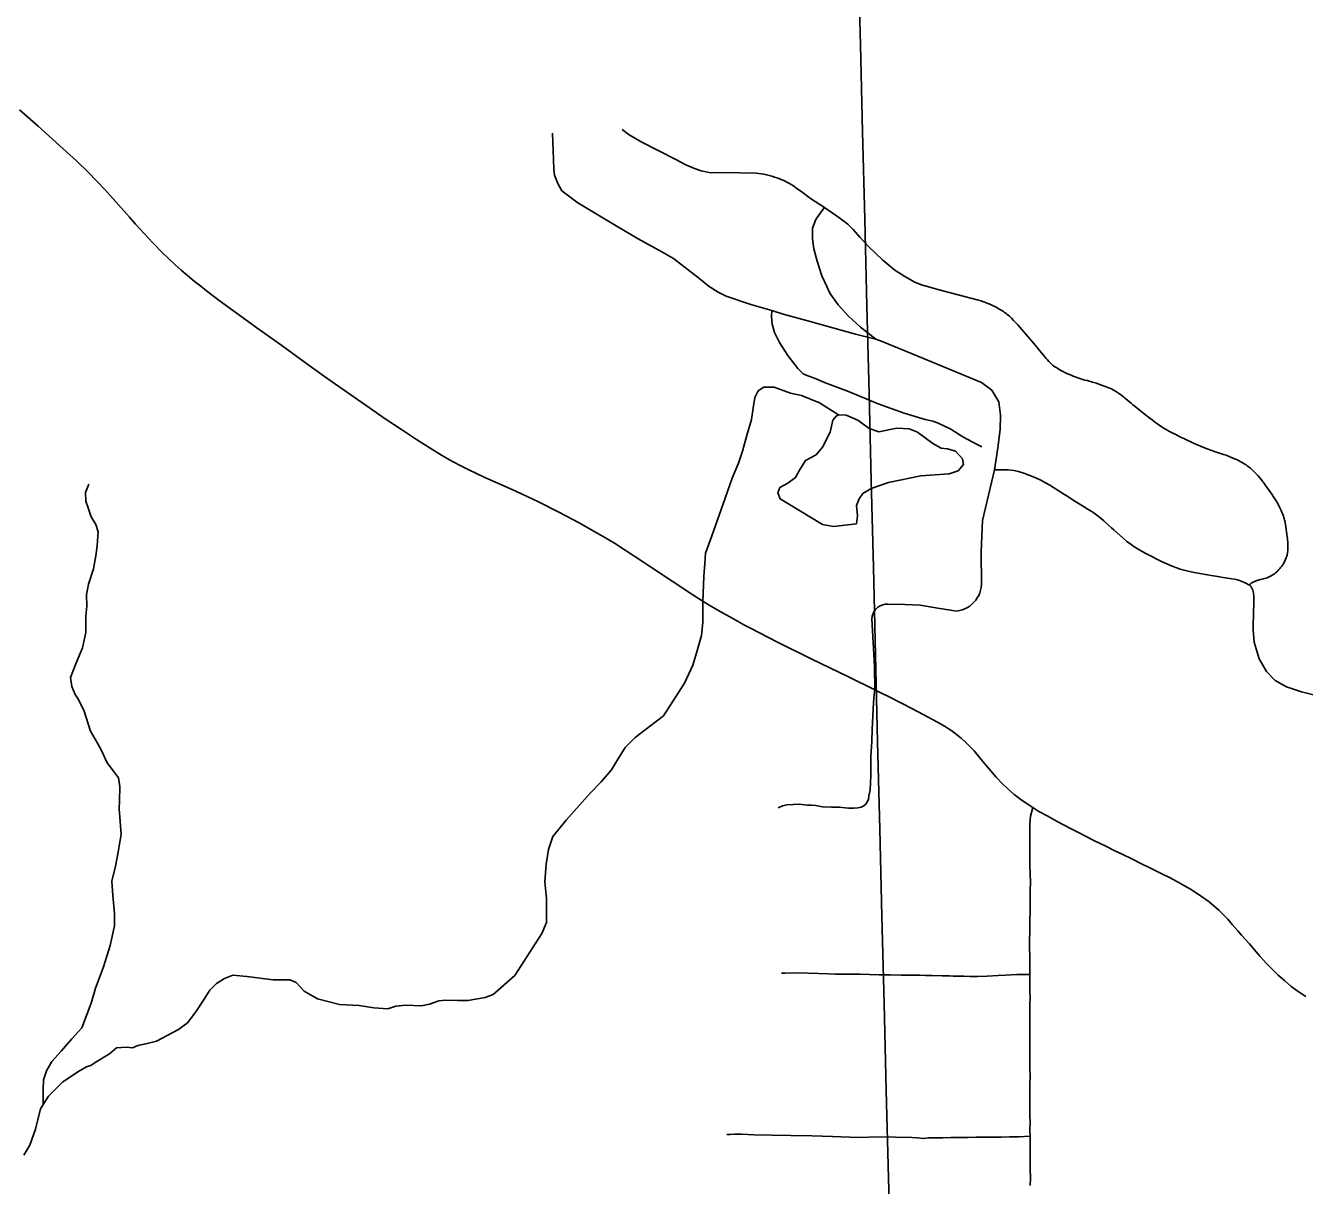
# Model space of a CAD drawing. Extents: x -19 to 366, y -4 to 359.
# Drawn here: x 141.603 to 142.591, y 189.596 to 190.492 of the extents above; entities that cross this region are included whole.
import ezdxf

# ---------------------------------------------------------------- set-up
doc = ezdxf.new("R2010")
doc.units = 0
for name, color, linetype in [('Level 31', 7, 'Continuous'), ('Level 32', 7, 'Continuous'), ('Level 35', 7, 'Continuous'), ('Level 60', 7, 'Continuous')]:
    doc.layers.add(name, color=color, linetype=linetype)

msp = doc.modelspace()

# ---------------------------------------------------------------- linework, layer by layer
at = {"layer": 'Level 31'}
for points in [[(141.59858, 190.42647), (141.61292, 190.41404), (141.63235, 190.39653), (141.64255, 190.38707), (141.65173, 190.37807), (141.66448, 190.36497), (141.68348, 190.34371), (141.68825, 190.33837), (141.69484, 190.33112), (141.70155, 190.32396), (141.70898, 190.31621), (141.71366, 190.31161), (141.71846, 190.30713), (141.72335, 190.30274), (141.72834, 190.29847), (141.73343, 190.29432), (141.7386, 190.29027), (141.74299, 190.2868), (141.75288, 190.27933), (141.78377, 190.25698), (141.80124, 190.24438), (141.81962, 190.23109), (141.83414, 190.22059), (141.84189, 190.21511), (141.86886, 190.19622), (141.88107, 190.18781), (141.89364, 190.17948), (141.90528, 190.17189), (141.91706, 190.16449), (141.92468, 190.15976), (141.93252, 190.15524), (141.94051, 190.15097), (141.94531, 190.14862), (141.95812, 190.1426), (141.97105, 190.13685), (141.98205, 190.13193), (141.99949, 190.12379), (142.01531, 190.11571), (142.03103, 190.10737), (142.043, 190.10065), (142.0496, 190.09694), (142.05819, 190.09182), (142.06663, 190.08646), (142.08077, 190.07713), (142.08623, 190.07341), (142.10281, 190.0623), (142.1196, 190.05134), (142.12329, 190.04901), (142.13143, 190.04392), (142.14182, 190.03789), (142.15017, 190.03326), (142.15827, 190.02865), (142.1635, 190.0262), (142.1836, 190.01546), (142.21021, 190.00254), (142.23905, 189.98858), (142.25946, 189.97844)], [(142.25946, 189.97844), (142.25888, 189.97474), (142.25837, 189.96878), (142.25779, 189.95806), (142.2575, 189.94799), (142.25712, 189.93864), (142.25645, 189.92689), (142.25649, 189.91215), (142.25593, 189.90085), (142.25494, 189.89656), (142.25461, 189.89362), (142.25249, 189.89), (142.25084, 189.88875), (142.24886, 189.88785), (142.2465, 189.8874), (142.24337, 189.88698), (142.23907, 189.88712), (142.23644, 189.88734), (142.23207, 189.88776), (142.22587, 189.88771), (142.2191, 189.88815), (142.21394, 189.88902), (142.21042, 189.88927), (142.20743, 189.88944), (142.201, 189.89005), (142.19631, 189.88987), (142.19175, 189.8896), (142.18818, 189.8888), (142.18471, 189.88736)], [(142.25946, 189.97844), (142.26513, 189.97562), (142.26998, 189.97329), (142.28001, 189.96822), (142.28814, 189.96416), (142.29669, 189.95943), (142.30739, 189.95381), (142.31327, 189.9505), (142.3182, 189.94743), (142.32234, 189.94419), (142.32647, 189.9408), (142.32927, 189.93819), (142.33257, 189.93493), (142.33618, 189.93132), (142.34061, 189.9259), (142.34429, 189.92148), (142.34886, 189.91611), (142.3533, 189.91092), (142.35805, 189.90582), (142.36197, 189.90225), (142.36717, 189.89766), (142.37226, 189.89371), (142.37724, 189.89035), (142.38156, 189.88758)], [(142.38156, 189.88758), (142.37973, 189.88096), (142.37924, 189.87496), (142.37915, 189.86946), (142.37927, 189.86208), (142.37921, 189.85783), (142.37915, 189.85354), (142.37931, 189.84738), (142.37921, 189.84266), (142.37943, 189.83717), (142.37964, 189.8293), (142.37945, 189.82363), (142.37945, 189.81814), (142.37955, 189.81256), (142.3794, 189.80804), (142.37934, 189.79965), (142.37927, 189.79477), (142.37915, 189.79034), (142.37893, 189.78585), (142.37895, 189.77862), (142.37924, 189.77311), (142.37932, 189.76621), (142.37927, 189.75857)], [(142.38156, 189.88758), (142.38627, 189.88455), (142.39321, 189.88077), (142.40031, 189.87685), (142.41071, 189.87141), (142.41687, 189.86813), (142.42269, 189.8652), (142.42824, 189.86226), (142.43403, 189.85951), (142.43745, 189.85782), (142.44502, 189.85416), (142.45119, 189.8512), (142.45862, 189.84751), (142.46509, 189.84436), (142.47245, 189.84062), (142.48124, 189.83629), (142.48723, 189.83335), (142.49325, 189.83018), (142.49874, 189.82706), (142.50332, 189.8244), (142.50778, 189.82158), (142.51199, 189.81884), (142.5177, 189.81476), (142.52533, 189.80811), (142.52883, 189.8046), (142.53215, 189.80117), (142.53561, 189.79714), (142.54002, 189.79218), (142.54275, 189.78898), (142.54583, 189.78552), (142.54885, 189.78215), (142.55133, 189.77927), (142.55407, 189.77616), (142.55726, 189.77245), (142.55985, 189.76969), (142.56194, 189.76735), (142.56522, 189.76381), (142.57105, 189.75805), (142.57627, 189.75359), (142.58092, 189.74954), (142.58579, 189.74583), (142.59239, 189.74149)], [(142.37927, 189.75857), (142.37622, 189.75847), (142.37233, 189.75856), (142.36916, 189.7585), (142.36469, 189.75828), (142.36046, 189.75796), (142.35487, 189.75777), (142.3462, 189.75727), (142.33912, 189.75703), (142.33304, 189.7571), (142.32851, 189.75719), (142.32564, 189.75731), (142.32261, 189.75736), (142.32007, 189.75735), (142.31711, 189.75738), (142.31157, 189.75742), (142.30346, 189.75765), (142.29856, 189.75779), (142.29422, 189.75795), (142.29123, 189.75803), (142.27979, 189.75811), (142.27124, 189.7582), (142.2628, 189.75835), (142.25527, 189.75841), (142.2482, 189.75873), (142.24128, 189.75882), (142.23702, 189.75878), (142.23252, 189.75886), (142.22908, 189.75883), (142.22361, 189.759), (142.20798, 189.75952), (142.1958, 189.75979), (142.19015, 189.75952), (142.18738, 189.7595)], [(142.37927, 189.75857), (142.37924, 189.75233), (142.37931, 189.74604), (142.3794, 189.73999), (142.37926, 189.73583), (142.3792, 189.73235), (142.37921, 189.72811), (142.37916, 189.72252), (142.37917, 189.7175), (142.37922, 189.71116), (142.37925, 189.70766), (142.37928, 189.70206), (142.37912, 189.69692), (142.37929, 189.69144), (142.37927, 189.6857), (142.37937, 189.6799), (142.3793, 189.67363), (142.37931, 189.66874), (142.37914, 189.66236), (142.37918, 189.65638), (142.37917, 189.65265), (142.37921, 189.64972), (142.37943, 189.64392), (142.37934, 189.63827), (142.37948, 189.63356)], [(142.37948, 189.63356), (142.37061, 189.63321), (142.36341, 189.63312), (142.35712, 189.63291), (142.35136, 189.63293), (142.34663, 189.63276), (142.34166, 189.63276), (142.33766, 189.63278), (142.33108, 189.63267), (142.32475, 189.63267), (142.31822, 189.6326), (142.31211, 189.63241), (142.30587, 189.63228), (142.30068, 189.63222), (142.29711, 189.63185), (142.29208, 189.63227), (142.28819, 189.63247), (142.26262, 189.63298), (142.24688, 189.63261), (142.22685, 189.63336), (142.21073, 189.63377), (142.19452, 189.63402), (142.17976, 189.63446), (142.16622, 189.63473), (142.15646, 189.63509), (142.15094, 189.63505), (142.1477, 189.63496), (142.145, 189.63488)], [(142.37948, 189.63356), (142.37959, 189.62903), (142.37942, 189.62542), (142.37945, 189.61949), (142.37949, 189.61419), (142.37951, 189.60873), (142.37962, 189.6012), (142.37958, 189.59549)]]:
    msp.add_lwpolyline(points, dxfattribs=at)
at = {"layer": 'Level 32'}
for points in [[(142.01031, 190.40869), (142.01128, 190.38813), (142.01151, 190.38047), (142.01185, 190.37603), (142.01448, 190.36978), (142.01766, 190.36409), (142.03002, 190.35468), (142.05959, 190.33687), (142.07653, 190.32693), (142.09481, 190.31681), (142.10396, 190.31175), (142.11418, 190.30371), (142.12312, 190.29672), (142.13155, 190.28997), (142.13833, 190.28572), (142.14465, 190.28258), (142.16362, 190.27619), (142.17982, 190.27144)], [(142.06422, 190.41139), (142.06958, 190.40733), (142.07939, 190.40151), (142.1051, 190.38839), (142.1134, 190.38414), (142.12016, 190.38134), (142.12515, 190.37949), (142.13263, 190.37793), (142.13907, 190.37813), (142.15494, 190.37794), (142.16772, 190.37754), (142.17373, 190.37694), (142.17578, 190.37641), (142.17781, 190.37585), (142.17984, 190.37526), (142.18185, 190.37465), (142.18388, 190.37401), (142.18589, 190.37334), (142.18774, 190.37255), (142.18956, 190.37171), (142.19134, 190.3708), (142.19312, 190.36985), (142.19486, 190.36884), (142.19657, 190.36778), (142.19824, 190.36667), (142.20342, 190.36287), (142.20968, 190.35806), (142.22063, 190.35116)], [(142.26025, 190.24938), (142.24842, 190.25858), (142.23916, 190.2672), (142.23103, 190.27596), (142.22477, 190.28499), (142.2223, 190.29009), (142.2186, 190.29821), (142.21482, 190.30954), (142.21222, 190.31907), (142.2112, 190.32693), (142.21141, 190.33505), (142.21398, 190.3418), (142.21726, 190.34667), (142.22063, 190.35116)], [(142.22063, 190.35116), (142.23239, 190.34286), (142.23862, 190.33815), (142.24253, 190.33427), (142.24804, 190.32799), (142.25469, 190.32107), (142.26553, 190.31045), (142.27497, 190.30273), (142.28256, 190.29774), (142.29024, 190.29352), (142.2947, 190.2917), (142.30803, 190.28776), (142.33866, 190.27973), (142.34054, 190.27922), (142.34159, 190.2789), (142.34265, 190.27856), (142.3438, 190.27816), (142.34502, 190.27772), (142.34633, 190.27721), (142.34763, 190.27669), (142.34842, 190.27634), (142.34936, 190.27588), (142.35361, 190.27379), (142.3547, 190.27322), (142.35566, 190.27268), (142.35667, 190.27208), (142.35771, 190.27143), (142.3588, 190.27072), (142.35976, 190.27004), (142.36064, 190.26939), (142.36153, 190.26868), (142.36255, 190.26784), (142.36345, 190.26707), (142.36421, 190.26637), (142.36506, 190.26553), (142.36665, 190.26392), (142.36834, 190.26212), (142.36995, 190.26035), (142.37148, 190.25859), (142.37454, 190.25499), (142.38375, 190.2442), (142.38679, 190.24059), (142.38984, 190.23698), (142.39188, 190.23452), (142.39288, 190.23334), (142.39384, 190.23224), (142.39475, 190.23127), (142.39545, 190.23056), (142.39616, 190.22995), (142.39681, 190.2294), (142.39761, 190.22882), (142.39858, 190.22813), (142.39998, 190.22718), (142.40088, 190.22662), (142.40182, 190.22604), (142.40288, 190.22542), (142.40406, 190.22477), (142.40488, 190.22434), (142.40579, 190.22389), (142.40833, 190.22273), (142.41066, 190.22173), (142.41169, 190.22131), (142.4127, 190.22093), (142.41416, 190.22041), (142.41715, 190.21939), (142.42009, 190.21835), (142.42163, 190.21785), (142.42344, 190.21734), (142.42757, 190.2163), (142.42867, 190.216), (142.42965, 190.21571), (142.43075, 190.21536), (142.43261, 190.21471), (142.43829, 190.21264), (142.43963, 190.21213), (142.44078, 190.21166), (142.44179, 190.2112), (142.4428, 190.21069), (142.44388, 190.21008), (142.44497, 190.20945), (142.44627, 190.20863), (142.44704, 190.20813), (142.44787, 190.20756), (142.45026, 190.20583), (142.45169, 190.20477), (142.45247, 190.20416), (142.45322, 190.20356), (142.45533, 190.20176), (142.45755, 190.19986), (142.45893, 190.19869), (142.46053, 190.1974), (142.46631, 190.19279), (142.46854, 190.19099), (142.47, 190.18983), (142.47184, 190.18842), (142.47378, 190.18698), (142.47562, 190.18564), (142.4815, 190.18153), (142.48263, 190.18075), (142.48365, 190.18009)], [(142.17982, 190.27144), (142.17951, 190.26685), (142.18009, 190.26087), (142.18185, 190.25444), (142.18587, 190.24675), (142.19218, 190.23667), (142.20006, 190.22685), (142.20398, 190.2225), (142.2076, 190.22105), (142.21279, 190.2192), (142.22068, 190.21586), (142.23917, 190.20904), (142.26198, 190.19946), (142.28204, 190.19224), (142.29841, 190.18746), (142.30425, 190.18607), (142.30784, 190.18483), (142.31238, 190.18274), (142.31825, 190.17979), (142.32757, 190.17382), (142.33845, 190.16789), (142.34206, 190.16618)], [(142.17982, 190.27144), (142.18871, 190.26882), (142.20958, 190.26314), (142.24452, 190.25329), (142.26025, 190.24938)], [(142.26025, 190.24938), (142.26511, 190.24768), (142.29698, 190.23434), (142.3418, 190.21583), (142.34979, 190.20992), (142.35522, 190.2011), (142.35669, 190.19067), (142.35636, 190.17952), (142.3546, 190.16551), (142.35197, 190.14832)], [(142.48365, 190.18009), (142.48461, 190.1795), (142.48548, 190.179), (142.48709, 190.17817), (142.48971, 190.17688), (142.49147, 190.17599), (142.4939, 190.17468), (142.49577, 190.17369), (142.49811, 190.17256), (142.50668, 190.16858), (142.50877, 190.16765), (142.51105, 190.16673), (142.51545, 190.16502), (142.51986, 190.16336), (142.52247, 190.16243), (142.52434, 190.16181), (142.52725, 190.16092), (142.52883, 190.1604), (142.53084, 190.15967), (142.53326, 190.15872), (142.53557, 190.15777), (142.53761, 190.15688), (142.53986, 190.15585), (142.5409, 190.15535), (142.54188, 190.15485), (142.54289, 190.15431), (142.54376, 190.15381), (142.5448, 190.1532), (142.54596, 190.15246), (142.54671, 190.15195), (142.5475, 190.15139), (142.54881, 190.15039), (142.54976, 190.14964), (142.55059, 190.14891), (142.55156, 190.14803), (142.55241, 190.14722), (142.55322, 190.14642), (142.55395, 190.14562), (142.5553, 190.14402), (142.55815, 190.14074), (142.55881, 190.13993), (142.55935, 190.13924), (142.56, 190.13835), (142.56136, 190.13637), (142.56207, 190.13537), (142.56489, 190.13157), (142.5662, 190.1297), (142.56754, 190.12766), (142.56913, 190.12523), (142.5701, 190.12368), (142.57077, 190.12252), (142.57125, 190.1217), (142.57158, 190.121), (142.57226, 190.11949), (142.57352, 190.11693), (142.57378, 190.11632), (142.57426, 190.1152), (142.5748, 190.11384), (142.57523, 190.11272), (142.5756, 190.1117), (142.57588, 190.11076), (142.5761, 190.10994), (142.57629, 190.10903), (142.57685, 190.10613), (142.57714, 190.10437), (142.57793, 190.0987), (142.57815, 190.09676), (142.57831, 190.09538), (142.57842, 190.09415), (142.57847, 190.09316), (142.57851, 190.09205), (142.57856, 190.08849), (142.57855, 190.08732), (142.57852, 190.08591), (142.57841, 190.0848), (142.57836, 190.08423), (142.57826, 190.08367), (142.57816, 190.08316), (142.57801, 190.08264), (142.57775, 190.08172), (142.5774, 190.08078), (142.57704, 190.07993), (142.57629, 190.07824), (142.57569, 190.07695), (142.5752, 190.07599), (142.57468, 190.07512), (142.574, 190.07412), (142.57329, 190.07317), (142.57254, 190.07224), (142.57174, 190.07133), (142.57093, 190.07051), (142.57006, 190.06967), (142.56913, 190.06888), (142.56821, 190.06816), (142.56728, 190.06752), (142.56633, 190.06693), (142.56532, 190.06637), (142.56425, 190.06585), (142.56308, 190.06534), (142.56189, 190.06487)], [(142.35197, 190.14832), (142.34269, 190.10931), (142.3415, 190.08516), (142.3419, 190.05978), (142.34166, 190.05763), (142.3412, 190.0555), (142.34055, 190.05343), (142.33971, 190.05144), (142.33866, 190.04954), (142.33743, 190.04775), (142.33604, 190.04609), (142.33447, 190.04458), (142.33278, 190.04322), (142.33097, 190.04204), (142.32903, 190.04105), (142.32702, 190.04025), (142.32496, 190.03965), (142.32281, 190.03926), (142.3082, 190.04149), (142.29439, 190.04395), (142.28273, 190.04427), (142.26964, 190.04475), (142.26756, 190.04464), (142.26554, 190.04419), (142.26362, 190.0434), (142.26186, 190.04229), (142.26031, 190.04089), (142.25903, 190.03925), (142.25805, 190.03742), (142.25739, 190.03545), (142.25708, 190.03339), (142.25929, 189.99674), (142.25946, 189.97844)], [(142.35197, 190.14832), (142.36246, 190.1484), (142.36688, 190.14791), (142.37052, 190.14716), (142.37461, 190.14588), (142.37729, 190.14492), (142.38139, 190.14338), (142.38449, 190.14204), (142.38766, 190.14051), (142.39146, 190.13841), (142.39472, 190.1365), (142.39742, 190.13478), (142.40474, 190.13016), (142.40739, 190.12853), (142.41024, 190.12677), (142.41284, 190.12513), (142.41987, 190.12066), (142.42366, 190.11834), (142.42783, 190.11575), (142.43112, 190.11347), (142.43423, 190.11094), (142.43647, 190.109), (142.44009, 190.10569), (142.44246, 190.10352), (142.44416, 190.10196), (142.45138, 190.09562), (142.45428, 190.09314), (142.45764, 190.09064), (142.4596, 190.08933), (142.46305, 190.08713), (142.46612, 190.08529), (142.46939, 190.08353), (142.47348, 190.08142), (142.47795, 190.07917), (142.48156, 190.07746), (142.48511, 190.07583), (142.48909, 190.07414), (142.49204, 190.073), (142.49544, 190.07178), (142.4984, 190.07081), (142.50272, 190.06982), (142.50777, 190.06888), (142.51208, 190.06819), (142.5166, 190.06741), (142.51948, 190.06687), (142.52441, 190.06604), (142.52698, 190.06563), (142.5386, 190.06365), (142.54125, 190.06297), (142.5439, 190.06201), (142.54565, 190.06126), (142.54893, 190.05932)], [(142.56189, 190.06487), (142.56062, 190.06443), (142.55964, 190.06412), (142.5586, 190.06385), (142.55649, 190.06338), (142.55559, 190.06316), (142.55475, 190.06292), (142.55404, 190.06265), (142.55229, 190.06187), (142.55124, 190.06144), (142.55079, 190.06124), (142.55051, 190.06108), (142.55026, 190.06091), (142.55005, 190.06074), (142.54984, 190.06053), (142.54962, 190.06024), (142.54893, 190.05932)], [(142.54893, 190.05932), (142.55018, 190.05811), (142.55156, 190.05549), (142.55205, 190.05341), (142.55238, 190.0502), (142.55245, 190.04718), (142.55233, 190.04324), (142.55211, 190.04018), (142.55182, 190.02471), (142.55262, 190.01533), (142.55639, 190.00238), (142.56218, 189.99262), (142.5689, 189.98577), (142.57767, 189.98081), (142.58927, 189.97698), (142.59953, 189.97441)]]:
    msp.add_lwpolyline(points, dxfattribs=at)
at = {"layer": 'Level 35'}
for points in [[(141.89705, 189.73494), (141.90915, 189.73426), (141.91535, 189.73554), (141.92247, 189.73816), (141.92775, 189.73866), (141.93701, 189.73849), (141.94494, 189.73847), (141.9583, 189.74067), (141.96447, 189.74308), (141.98132, 189.75787), (142.00211, 189.7902), (142.00569, 189.79862), (142.00568, 189.80734), (142.00564, 189.8172), (142.0044, 189.83007), (142.00541, 189.84375), (142.00741, 189.85517), (142.01058, 189.8651), (142.02106, 189.87766), (142.03137, 189.88927), (142.03946, 189.89874), (142.04795, 189.90728), (142.05586, 189.91656), (142.06059, 189.92444), (142.06661, 189.93387), (142.07436, 189.94162), (142.08624, 189.9508), (142.09626, 189.95842), (142.1123, 189.98362), (142.11878, 189.99761), (142.12194, 190.00773), (142.12543, 190.02033), (142.12652, 190.0304), (142.12652, 190.04671), (142.1274, 190.06607), (142.12811, 190.07614), (142.1285, 190.08411), (142.13331, 190.09674), (142.14376, 190.12655), (142.14926, 190.14204), (142.1541, 190.15352), (142.15709, 190.16288), (142.16076, 190.17605), (142.16408, 190.18731), (142.16573, 190.19778), (142.16671, 190.20444), (142.16924, 190.20943), (142.17371, 190.21237), (142.18171, 190.21229), (142.1944, 190.20771), (142.20275, 190.20582), (142.21681, 190.20031), (142.2315, 190.19102)], [(142.18636, 190.12605), (142.18444, 190.13079), (142.18613, 190.13479), (142.19219, 190.13823), (142.19824, 190.14243), (142.20125, 190.14814), (142.20596, 190.15575), (142.2141, 190.15996), (142.21901, 190.16587), (142.22503, 190.17748), (142.22689, 190.18679), (142.22991, 190.19022), (142.232, 190.19099), (142.23731, 190.19063), (142.24624, 190.18687), (142.255, 190.18026), (142.2626, 190.17783), (142.27644, 190.18054), (142.28593, 190.18001), (142.29239, 190.17757), (142.30419, 190.1687), (142.31084, 190.16531), (142.31559, 190.16457), (142.32186, 190.16289), (142.3272, 190.15684), (142.32797, 190.15266), (142.32382, 190.14771), (142.31681, 190.1454), (142.295, 190.14379), (142.26998, 190.13856), (142.25671, 190.13413), (142.25009, 190.13012), (142.24726, 190.12612), (142.24539, 190.12099), (142.24618, 190.11283), (142.24526, 190.10675)], [(141.61678, 189.65808), (141.61675, 189.66968), (141.61715, 189.67709), (141.61945, 189.68397), (141.62343, 189.69126), (141.63062, 189.6992), (141.63908, 189.70887), (141.64663, 189.71738), (141.65394, 189.73632), (141.65726, 189.74796), (141.66349, 189.76441), (141.66859, 189.78102), (141.67202, 189.79608), (141.67198, 189.80575), (141.67053, 189.81956), (141.6699, 189.83074), (141.67265, 189.84218), (141.67486, 189.85303), (141.677, 189.86693), (141.67541, 189.88661), (141.67584, 189.89269), (141.67596, 189.9035), (141.67505, 189.9105), (141.67115, 189.91572), (141.66628, 189.92206), (141.66191, 189.93163), (141.65876, 189.93725), (141.65345, 189.94642), (141.64856, 189.96186), (141.644, 189.97105), (141.64146, 189.97479), (141.63886, 189.98099), (141.63795, 189.98799), (141.64205, 189.99851), (141.64724, 190.01095), (141.6498, 190.02276), (141.6497, 190.03528), (141.65047, 190.04307), (141.65026, 190.05179), (141.65196, 190.06017), (141.65565, 190.07201), (141.65784, 190.08363), (141.65845, 190.0899), (141.65934, 190.10054), (141.65751, 190.10619), (141.65397, 190.11218), (141.65155, 190.11914), (141.64973, 190.12422), (141.64957, 190.13104), (141.65207, 190.13735)], [(142.24526, 190.10675), (142.22762, 190.10458), (142.21889, 190.10626), (142.18636, 190.12605)], [(141.60187, 189.61891), (141.60641, 189.6266), (141.61085, 189.63902), (141.61464, 189.65485), (141.62103, 189.66447), (141.6321, 189.67572), (141.64475, 189.68415), (141.65072, 189.68751), (141.65372, 189.68834), (141.65707, 189.6905), (141.66806, 189.69719), (141.67343, 189.70186), (141.68116, 189.70242), (141.68589, 189.70195), (141.69001, 189.70356), (141.69621, 189.70484), (141.70447, 189.70711), (141.72145, 189.71602), (141.72833, 189.72111), (141.73474, 189.72978), (141.74058, 189.73864), (141.74568, 189.74653), (141.75086, 189.75157), (141.75681, 189.75531), (141.76336, 189.75792), (141.77415, 189.75703), (141.79461, 189.75445), (141.80745, 189.75436), (141.81222, 189.75238), (141.81861, 189.7457), (141.82876, 189.73966), (141.84585, 189.73531), (141.86098, 189.73451), (141.87236, 189.73268), (141.88314, 189.73197), (141.88932, 189.734), (141.89705, 189.73494)]]:
    msp.add_lwpolyline(points, dxfattribs=at)
at = {"layer": 'Level 60'}
for points in [[(146.77834, 1.69699), (146.57878, 10.31313), (146.37852, 18.92942), (146.17757, 27.54584), (145.97591, 36.16241), (145.77356, 44.77911), (145.57052, 53.39596), (145.36679, 62.01295), (145.16236, 70.63008), (144.95724, 79.24735), (144.75142, 87.86477), (144.54492, 96.48232), (144.33773, 105.10002), (144.12986, 113.71787), (143.92129, 122.33585), (143.71204, 130.95398), (143.5021, 139.57225), (143.29148, 148.19067), (143.08018, 156.80923), (142.8682, 165.42794), (142.65553, 174.04679), (142.44218, 182.66579), (142.22816, 191.28493), (142.01345, 199.90421), (141.79807, 208.52365), (141.58202, 217.14322), (141.36528, 225.76295), (141.14788, 234.38282), (140.9298, 243.00284), (140.71105, 251.623), (140.49162, 260.24332), (140.27153, 268.86377), (140.05077, 277.48438), (139.82934, 286.10514), (139.60724, 294.72604), (139.38447, 303.34709), (139.16105, 311.96829), (138.93695, 320.58964), (138.7122, 329.21114), (138.48678, 337.83278), (138.2607, 346.45458)], [(0, 189.51617), (7.11214, 189.52059), (14.22427, 189.53386), (21.33637, 189.55597), (28.44845, 189.58693), (35.56048, 189.62672), (42.67245, 189.67537), (49.78436, 189.73285), (56.89619, 189.79918), (64.00793, 189.87436), (71.11958, 189.95838), (78.23111, 190.05124), (85.34253, 190.15294), (92.45381, 190.26349), (99.56495, 190.38288), (106.67593, 190.51112), (113.78675, 190.6482), (120.89739, 190.79412), (128.00785, 190.94888), (135.11811, 191.11248), (142.22816, 191.28493), (149.33799, 191.46621), (156.44759, 191.65634), (163.55694, 191.85531), (170.66605, 192.06312), (177.77489, 192.27977), (184.88345, 192.50526), (191.99173, 192.73959), (199.09971, 192.98276), (206.20739, 193.23477), (213.31474, 193.49561), (220.42177, 193.7653), (227.52845, 194.04382), (234.63479, 194.33118), (241.74076, 194.62738), (248.84635, 194.93241), (255.95157, 195.24628), (263.05638, 195.56898), (270.16079, 195.90052), (277.26478, 196.24089), (284.36834, 196.5901), (291.47147, 196.94814), (298.57414, 197.31501), (305.67635, 197.69072), (312.77809, 198.07525), (319.87934, 198.46862), (326.9801, 198.87082), (334.08035, 199.28185), (341.18009, 199.7017)], [(0, 180.89994), (7.12284, 180.90436), (14.24566, 180.9176), (21.36847, 180.93968), (28.49124, 180.97058), (35.61397, 181.01031), (42.73664, 181.05888), (49.85925, 181.11627), (56.98178, 181.18249), (64.10422, 181.25754), (71.22656, 181.34142), (78.3488, 181.43413), (85.47091, 181.53567), (92.5929, 181.64603), (99.71474, 181.76523), (106.83643, 181.89325), (113.95795, 182.0301), (121.0793, 182.17578), (128.20046, 182.33029), (135.32143, 182.49362), (142.44218, 182.66579), (149.56272, 182.84677), (156.68303, 183.03659), (163.8031, 183.23523), (170.92291, 183.4427), (178.04247, 183.65899), (185.16175, 183.88411), (192.28074, 184.11805), (199.39944, 184.36082), (206.51784, 184.61242), (213.63591, 184.87283), (220.75366, 185.14207), (227.87107, 185.42014), (234.98813, 185.70702), (242.10483, 186.00273), (249.22115, 186.30726), (256.33709, 186.62061), (263.45264, 186.94279), (270.56779, 187.27378), (277.68251, 187.61359), (284.79682, 187.96222), (291.91068, 188.31967), (299.02409, 188.68594), (306.13705, 189.06103), (313.24954, 189.44494), (320.36154, 189.83766), (327.47305, 190.23919), (334.58406, 190.64954), (341.69455, 191.06871)]]:
    msp.add_spline(points, degree=3, dxfattribs=at)

doc.saveas('drawing.dxf')
